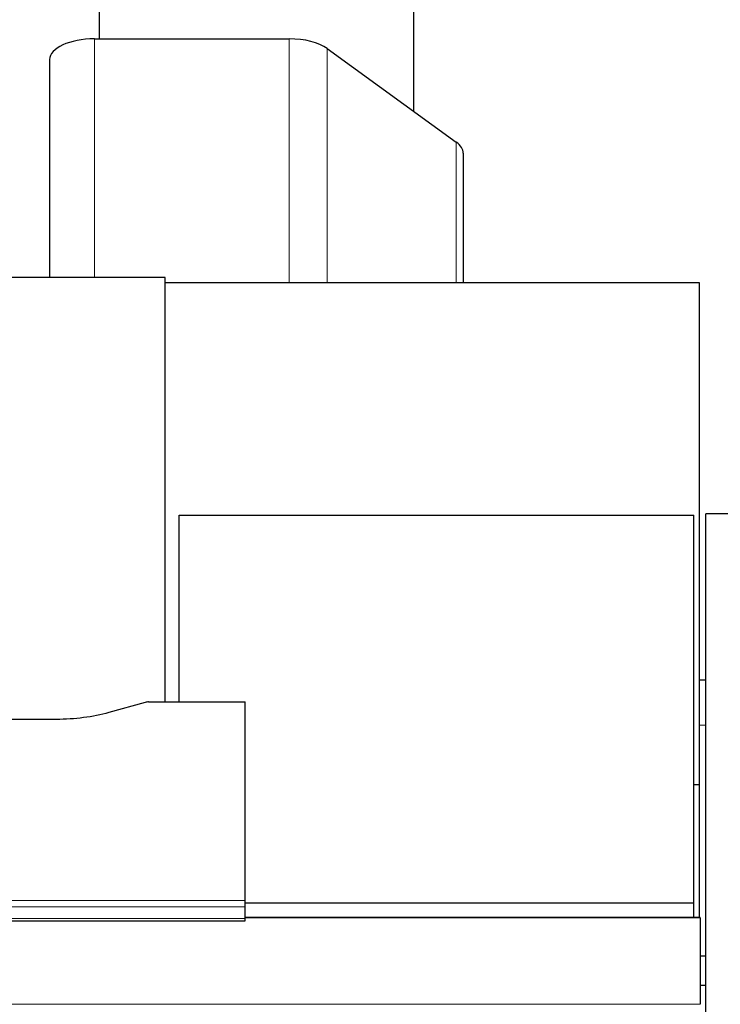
# Model space of a CAD drawing. Header units: inches. Extents: x 0 to 23760, y -13 to 16800.
# Tile 263 of 266: x 21276 to 21588, y 13866 to 14304. Entities that reach past the tile are written whole.
import ezdxf

# ---------------------------------------------------------------- set-up
doc = ezdxf.new("R2010")
doc.units = ezdxf.units.IN
doc.layers.add('1', color=7, linetype='Continuous', true_color=0xffffff)

msp = doc.modelspace()

# ---------------------------------------------------------------- linework, layer by layer
at = {"layer": '1', "color": 2, "linetype": 'Continuous', "lineweight": 25}
for p, q in [((21451.123, 14263.368), (21451.123, 14411.887)), ((21311.123, 14397.741), (21311.123, 14295.574)), ((21309.123, 14295.577), (21395.753, 14295.577)), ((21412.626, 14291.3), (21469.996, 14249.672)), ((21289.123, 14286.342), (21289.123, 14189.412)), ((21473.123, 14244.714), (21473.123, 14187.172)), ((21340.463, 14189.411), (21262.52, 14189.411)), ((21340.463, 14000.61), (21340.463, 14189.411)), ((21340.468, 14187.174), (21578.127, 14187.174)), ((21578.127, 14187.174), (21578.127, 14010.332)), ((21346.823, 14083.675), (21575.823, 14083.675)), ((21346.823, 14000.609), (21346.823, 14083.675)), ((21575.823, 13911.222), (21575.823, 14083.675)), ((21581.123, 13815.595), (21581.123, 14084.332)), ((21643.123, 14084.332), (21581.123, 14084.332)), ((21578.123, 14010.332), (21578.123, 13990.332)), ((21581.123, 14010.332), (21578.123, 14010.332)), ((21331.667, 14000.415), (21315.503, 13995.884)), ((21333.166, 14000.61), (21376.123, 14000.61)), ((21376.123, 13912.208), (21376.123, 14000.61)), ((21292.123, 13992.843), (21262.22, 13992.843)), ((21578.123, 13990.332), (21578.123, 13904.718)), ((21578.123, 13963.715), (21575.823, 13963.715)), ((21376.123, 13909.474), (21376.123, 13912.208)), ((21376.124, 13911.222), (21575.823, 13911.222)), ((21575.823, 13904.717), (21575.823, 13911.222)), ((21376.123, 13904.226), (21376.123, 13909.474)), ((20819.123, 13903.211), (21376.123, 13903.211)), ((21578.623, 13904.717), (21376.073, 13904.717)), ((21376.123, 13903.211), (21376.123, 13904.226)), ((21578.623, 13904.491), (21578.623, 13904.717)), ((21578.623, 13904.491), (21578.623, 13866.096)), ((21581.123, 13887.529), (21578.623, 13887.529)), ((21578.623, 13874.643), (21581.123, 13874.643))]:
    msp.add_line(p, q, dxfattribs=at)
at = {"layer": '1', "color": 110, "linetype": 'Continuous', "lineweight": 13}
for p, q in [((21309.123, 14295.577), (21309.123, 14189.412)), ((21395.753, 14295.577), (21395.753, 14187.174)), ((21412.626, 14291.3), (21412.626, 14187.174)), ((21469.996, 14249.672), (21469.996, 14187.172)), ((21581.123, 13990.332), (21578.123, 13990.332)), ((20819.123, 13912.208), (21376.123, 13912.208)), ((20819.123, 13909.474), (21376.123, 13909.474)), ((20819.123, 13904.226), (21376.123, 13904.226)), ((21376.073, 13904.491), (21578.623, 13904.491)), ((16353.623, 13866.096), (21578.623, 13866.096))]:
    msp.add_line(p, q, dxfattribs=at)
at = {"layer": '1', "color": 2, "linetype": 'Continuous', "lineweight": 25}
for centre, major_axis, ratio, start_param, end_param in [((21309.123, 14286.342), (-20, 0), 0.4617486, 4.712389, 6.2831853), ((21395.753, 14286.342), (-20, 0), 0.4617486, 3.7083219, 4.712389), ((21453.123, 14244.714), (-20, 0), 0.4617486, 3.1415927, 3.7083219), ((21333.169, 13999.152), (-3, 0.002), 0.4856498, 4.7136997, 5.2369038)]:
    msp.add_ellipse(centre, major_axis=major_axis, ratio=ratio, start_param=start_param, end_param=end_param, dxfattribs=at)
msp.add_open_spline([(21315.503, 13995.884), (21311.969, 13994.893), (21308.167, 13994.129), (21300.284, 13993.104), (21296.204, 13992.843), (21292.123, 13992.843)], degree=3, knots=[0, 0, 0, 0, 0.5, 0.5, 1, 1, 1, 1], dxfattribs=at)

doc.saveas('drawing.dxf')
